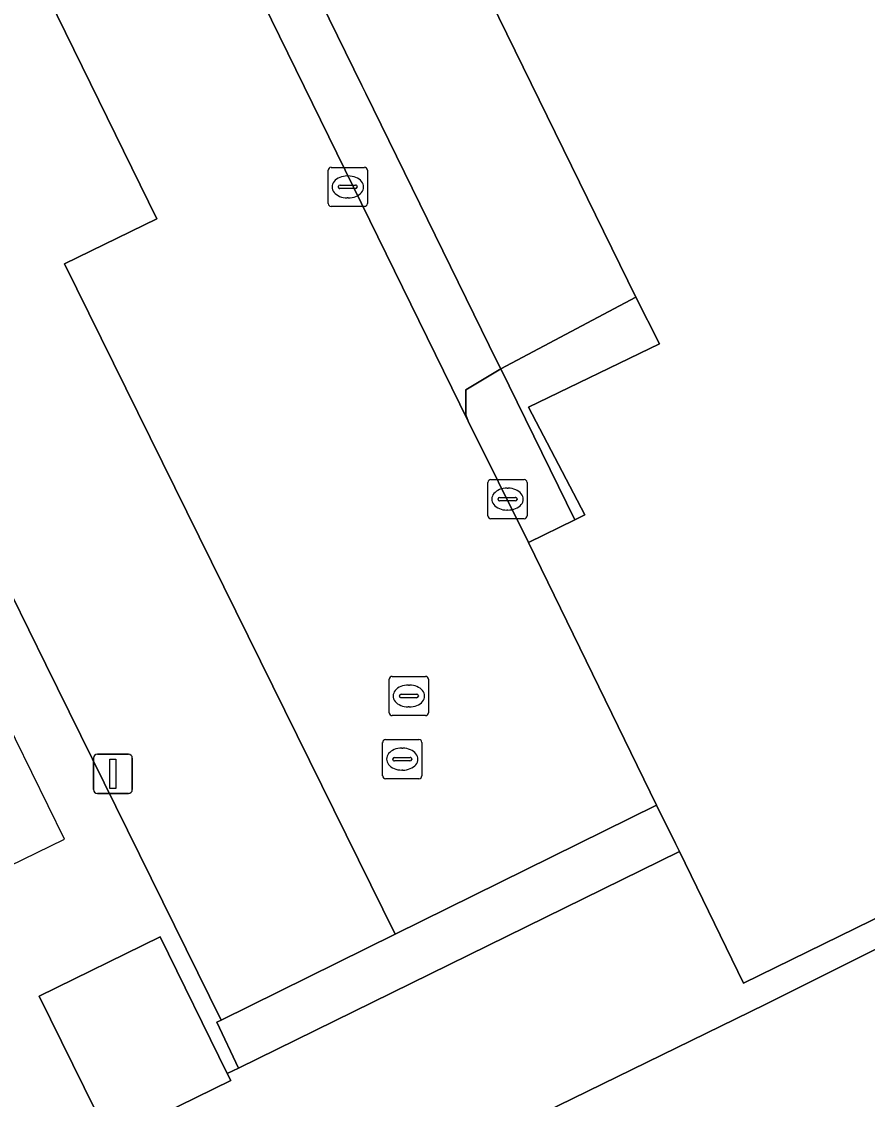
# Model space of a CAD drawing. Extents: x 160455 to 162082, y 388339 to 389736.
# Drawn here: x 160966.19 to 160987.77, y 388768.82 to 388796.34 of the extents above; entities that cross this region are included whole.
import ezdxf

# ---------------------------------------------------------------- set-up
doc = ezdxf.new("R2010")
doc.units = 0
for name, color, linetype in [('IMGEO_Erf', 7, 'Continuous'), ('IMGEO_Groenvoorziening', 7, 'Continuous'), ('IMGEO_Kolk', 7, 'Continuous'), ('IMGEO_Lichtmast', 7, 'Continuous'), ('IMGEO_Pand', 7, 'Continuous'), ('IMGEO_Pand_overbouw', 7, 'Continuous'), ('IMGEO_Parkeervlak_open', 7, 'Continuous'), ('IMGEO_Rijbaan_lokaal_open', 7, 'Continuous'), ('IMGEO_Rioolput', 7, 'Continuous'), ('IMGEO_Voetpad_open', 7, 'Continuous'), ('IMGEO_Waterloop', 7, 'Continuous')]:
    doc.layers.add(name, color=color, linetype=linetype)

msp = doc.modelspace()

# ---------------------------------------------------------------- linework, layer by layer
at = {"layer": 'IMGEO_Erf'}
msp.add_lwpolyline([(160961.835, 388764.759), (160968.352, 388767.962), (160966.64, 388771.457), (160969.727, 388772.968), (160971.437, 388769.478), (160971.723, 388769.618), (160971.166, 388770.788), (160971.277, 388770.846), (160966.804, 388779.925), (160962.46, 388788.776)], dxfattribs=at)
at = {"layer": 'IMGEO_Groenvoorziening'}
msp.add_lwpolyline([(160985.165, 388771.24), (160998.756, 388778.042), (160998.487, 388778.589), (160984.612, 388771.79), (160982.973, 388775.146), (160971.723, 388769.618), (160971.437, 388769.478), (160971.525, 388769.298), (160968.438, 388767.786), (160968.352, 388767.962), (160961.835, 388764.759), (160961.98, 388764.463), (160958.917, 388762.963), (160958.774, 388763.255), (160958.502, 388763.122), (160958.569, 388762.984), (160955.512, 388761.487), (160955.447, 388761.62), (160949.905, 388758.897), (160950.96, 388756.743), (160948.021, 388755.303), (160948.921, 388753.525)], close=True, dxfattribs=at)
at = {"layer": 'IMGEO_Kolk'}
for p, q in [((160974.011, 388791.688), (160974.011, 388792.54)), ((160974.086, 388792.614), (160974.938, 388792.614)), ((160975.012, 388792.54), (160975.012, 388791.688)), ((160974.499, 388792.394), (160974.524, 388792.394)), ((160974.27, 388792.108), (160974.27, 388792.12)), ((160974.708, 388792.071), (160974.31, 388792.071)), ((160974.313, 388792.157), (160974.711, 388792.157)), ((160974.754, 388792.12), (160974.754, 388792.108)), ((160974.522, 388791.834), (160974.497, 388791.834)), ((160974.938, 388791.614), (160974.086, 388791.614)), ((160978.087, 388783.718), (160978.087, 388784.57)), ((160978.162, 388784.644), (160979.014, 388784.644)), ((160979.088, 388784.57), (160979.088, 388783.718)), ((160978.575, 388784.424), (160978.6, 388784.424)), ((160978.346, 388784.138), (160978.346, 388784.15)), ((160978.784, 388784.101), (160978.386, 388784.101)), ((160978.389, 388784.187), (160978.787, 388784.187)), ((160978.83, 388784.15), (160978.83, 388784.138)), ((160978.598, 388783.864), (160978.573, 388783.864)), ((160979.014, 388783.644), (160978.162, 388783.644))]:
    msp.add_line(p, q, dxfattribs=at)
for points in [[(160974.011, 388791.688), (160974.011, 388792.54)], [(160974.086, 388792.614), (160974.938, 388792.614)], [(160975.012, 388792.54), (160975.012, 388791.688)], [(160974.938, 388791.614), (160974.086, 388791.614)], [(160978.087, 388783.718), (160978.087, 388784.57)], [(160978.162, 388784.644), (160979.014, 388784.644)], [(160979.088, 388784.57), (160979.088, 388783.718)], [(160979.014, 388783.644), (160978.162, 388783.644)]]:
    msp.add_lwpolyline(points, dxfattribs=at)
for centre, radius, start, end in [((160974.088, 388792.538), 0.0765, 91.552, 178.448), ((160974.088, 388792.538), 0.0765, 91.552, 178.448), ((160974.936, 388792.538), 0.0765, 1.552, 88.448), ((160974.936, 388792.538), 0.0765, 1.552, 88.448), ((160974.31, 388792.117), 0.0403, 85.8775, 175.7526), ((160974.307, 388792.107), 0.0366, 178.938, 274.7102), ((160974.711, 388792.114), 0.043, 264.8664, 352.4533), ((160974.715, 388792.119), 0.0386, 1.7309, 96.639), ((160974.088, 388791.69), 0.0765, 181.552, 268.448), ((160974.088, 388791.69), 0.0765, 181.552, 268.448), ((160974.936, 388791.69), 0.0765, 271.552, 358.448), ((160974.936, 388791.69), 0.0765, 271.552, 358.448), ((160978.164, 388784.568), 0.0765, 91.552, 178.448), ((160978.164, 388784.568), 0.0765, 91.552, 178.448), ((160979.012, 388784.568), 0.0765, 1.552, 88.448), ((160979.012, 388784.568), 0.0765, 1.552, 88.448), ((160978.386, 388784.147), 0.0403, 85.8775, 175.7526), ((160978.383, 388784.137), 0.0366, 178.938, 274.7102), ((160978.787, 388784.144), 0.043, 264.8664, 352.4533), ((160978.791, 388784.149), 0.0386, 1.7309, 96.639), ((160978.164, 388783.72), 0.0765, 181.552, 268.448), ((160978.164, 388783.72), 0.0765, 181.552, 268.448), ((160979.012, 388783.72), 0.0765, 271.552, 358.448), ((160979.012, 388783.72), 0.0765, 271.552, 358.448)]:
    msp.add_arc(centre, radius, start, end, dxfattribs=at)
for centre, major_axis, ratio, start_param, end_param in [((160974.498, 388792.114), (-0.387, 0.002), 0.722429, 4.712389, 7.853982), ((160974.523, 388792.114), (-0.39, 0.002), 0.717154, 1.570796, 4.712389), ((160978.574, 388784.144), (-0.387, 0.002), 0.722429, 4.712389, 7.853982), ((160978.599, 388784.144), (-0.39, 0.002), 0.717154, 1.570796, 4.712389)]:
    msp.add_ellipse(centre, major_axis=major_axis, ratio=ratio, start_param=start_param, end_param=end_param, dxfattribs=at)
at = {"layer": 'IMGEO_Lichtmast'}
for p, q in [((160968.123, 388777.631), (160968.913, 388777.631)), ((160968.913, 388777.631), (160968.123, 388777.631)), ((160968.023, 388776.731), (160968.023, 388777.531)), ((160968.023, 388777.531), (160968.023, 388776.731)), ((160969.013, 388777.531), (160969.013, 388776.731)), ((160969.013, 388776.731), (160969.013, 388777.531)), ((160968.913, 388776.631), (160968.123, 388776.631)), ((160968.123, 388776.631), (160968.913, 388776.631))]:
    msp.add_line(p, q, dxfattribs=at)
msp.add_lwpolyline([(160968.443, 388777.506), (160968.593, 388777.506), (160968.593, 388776.756), (160968.443, 388776.756), (160968.443, 388777.506)], dxfattribs=at)
for centre, start, end in [((160968.123, 388777.531), 90, 180), ((160968.123, 388777.531), 90, 180), ((160968.913, 388777.531), 0, 90), ((160968.913, 388777.531), 360, 90), ((160968.123, 388776.731), 180, 270), ((160968.123, 388776.731), 180, 270), ((160968.913, 388776.731), 270, 0), ((160968.913, 388776.731), 270, 0)]:
    msp.add_arc(centre, 0.1, start, end, dxfattribs=at)
at = {"layer": 'IMGEO_Pand'}
msp.add_lwpolyline([(160958.008, 388838.002), (160981.864, 388789.304), (160982.464, 388788.112), (160979.126, 388786.488), (160980.561, 388783.742), (160980.302, 388783.611), (160979.119, 388783.035), (160982.393, 388776.332), (160982.871, 388775.355), (160982.973, 388775.146), (160984.612, 388771.79), (160998.487, 388778.589), (160998.699, 388778.693), (160997.633, 388780.863), (160996.841, 388782.477), (160993.121, 388790.05), (160996.05, 388791.339), (160995.917, 388791.642), (160995.608, 388791.477), (160994.013, 388794.764), (160994.324, 388794.902), (160994.202, 388795.177), (160994.015, 388795.086), (160972.262, 388839.513)], dxfattribs=at)
msp.add_lwpolyline([(160966.64, 388771.457), (160968.352, 388767.962), (160968.438, 388767.786), (160971.525, 388769.298), (160971.437, 388769.478), (160969.727, 388772.968)], close=True, dxfattribs=at)
at = {"layer": 'IMGEO_Pand_overbouw'}
msp.add_lwpolyline([(160961.144, 388785.109), (160965.734, 388775.78), (160963.716, 388774.751), (160964.12, 388773.919), (160967.282, 388775.466), (160962.275, 388785.678)], close=True, dxfattribs=at)
at = {"layer": 'IMGEO_Parkeervlak_open'}
for points in [[(160954.509, 388836.286), (160957.747, 388829.674), (160957.844, 388829.476), (160961.184, 388822.655), (160961.281, 388822.457), (160964.601, 388815.677), (160964.697, 388815.479), (160968.02, 388808.694), (160968.117, 388808.496), (160971.445, 388801.7), (160971.541, 388801.502), (160974.872, 388794.7), (160974.969, 388794.502), (160978.315, 388787.67), (160978.413, 388787.472), (160981.864, 388789.304), (160958.008, 388838.002), (160955.581, 388836.819)], [(160948.872, 388833.674), (160944.14, 388831.355), (160962.609, 388793.497), (160962.686, 388793.342), (160964.475, 388789.746), (160962.46, 388788.776), (160966.804, 388779.925), (160971.277, 388770.846), (160975.724, 388773.041), (160967.282, 388790.15), (160969.637, 388791.303)]]:
    msp.add_lwpolyline(points, close=True, dxfattribs=at)
at = {"layer": 'IMGEO_Rijbaan_lokaal_open'}
msp.add_lwpolyline([(160946.622, 388838.248), (160948.872, 388833.674), (160969.637, 388791.303), (160967.282, 388790.15), (160975.724, 388773.041), (160982.393, 388776.332), (160979.119, 388783.035), (160977.581, 388786.134), (160953.303, 388835.701)], dxfattribs=at)
at = {"layer": 'IMGEO_Rioolput'}
for p, q in [((160975.569, 388778.692), (160975.569, 388779.544)), ((160975.644, 388779.618), (160976.496, 388779.618)), ((160976.57, 388779.544), (160976.57, 388778.692)), ((160976.057, 388779.398), (160976.082, 388779.398)), ((160975.828, 388779.112), (160975.828, 388779.124)), ((160976.266, 388779.075), (160975.868, 388779.075)), ((160975.871, 388779.161), (160976.269, 388779.161)), ((160976.312, 388779.124), (160976.312, 388779.112)), ((160976.08, 388778.838), (160976.055, 388778.838)), ((160976.496, 388778.618), (160975.644, 388778.618)), ((160975.401, 388777.08), (160975.401, 388777.932)), ((160975.476, 388778.006), (160976.328, 388778.006)), ((160976.402, 388777.932), (160976.402, 388777.08)), ((160975.889, 388777.786), (160975.914, 388777.786)), ((160975.66, 388777.5), (160975.66, 388777.512)), ((160976.098, 388777.463), (160975.7, 388777.463)), ((160975.703, 388777.549), (160976.101, 388777.549)), ((160976.144, 388777.512), (160976.144, 388777.5)), ((160975.912, 388777.226), (160975.887, 388777.226)), ((160976.328, 388777.006), (160975.476, 388777.006))]:
    msp.add_line(p, q, dxfattribs=at)
for points in [[(160975.569, 388778.692), (160975.569, 388779.544)], [(160975.644, 388779.618), (160976.496, 388779.618)], [(160976.57, 388779.544), (160976.57, 388778.692)], [(160976.496, 388778.618), (160975.644, 388778.618)], [(160975.401, 388777.08), (160975.401, 388777.932)], [(160975.476, 388778.006), (160976.328, 388778.006)], [(160976.402, 388777.932), (160976.402, 388777.08)], [(160976.328, 388777.006), (160975.476, 388777.006)]]:
    msp.add_lwpolyline(points, dxfattribs=at)
for centre, radius, start, end in [((160975.646, 388779.542), 0.0765, 91.552, 178.448), ((160975.646, 388779.542), 0.0765, 91.552, 178.448), ((160976.494, 388779.542), 0.0765, 1.552, 88.448), ((160976.494, 388779.542), 0.0765, 1.552, 88.448), ((160975.868, 388779.121), 0.0403, 85.8775, 175.7526), ((160975.865, 388779.111), 0.0366, 178.938, 274.7102), ((160976.269, 388779.118), 0.043, 264.8664, 352.4533), ((160976.273, 388779.123), 0.0386, 1.7309, 96.639), ((160975.646, 388778.694), 0.0765, 181.552, 268.448), ((160975.646, 388778.694), 0.0765, 181.552, 268.448), ((160976.494, 388778.694), 0.0765, 271.552, 358.448), ((160976.494, 388778.694), 0.0765, 271.552, 358.448), ((160975.478, 388777.93), 0.0765, 91.552, 178.448), ((160975.478, 388777.93), 0.0765, 91.552, 178.448), ((160976.326, 388777.93), 0.0765, 1.552, 88.448), ((160976.326, 388777.93), 0.0765, 1.552, 88.448), ((160975.7, 388777.509), 0.0403, 85.8775, 175.7526), ((160975.697, 388777.499), 0.0366, 178.938, 274.7102), ((160976.101, 388777.506), 0.043, 264.8664, 352.4533), ((160976.105, 388777.511), 0.0386, 1.7309, 96.639), ((160975.478, 388777.082), 0.0765, 181.552, 268.448), ((160975.478, 388777.082), 0.0765, 181.552, 268.448), ((160976.326, 388777.082), 0.0765, 271.552, 358.448), ((160976.326, 388777.082), 0.0765, 271.552, 358.448)]:
    msp.add_arc(centre, radius, start, end, dxfattribs=at)
for centre, major_axis, ratio, start_param, end_param in [((160976.056, 388779.118), (-0.387, 0.002), 0.722429, 4.712389, 7.853982), ((160976.081, 388779.118), (-0.39, 0.002), 0.717154, 1.570796, 4.712389), ((160975.888, 388777.506), (-0.387, 0.002), 0.722429, 4.712389, 7.853982), ((160975.913, 388777.506), (-0.39, 0.002), 0.717154, 1.570796, 4.712389)]:
    msp.add_ellipse(centre, major_axis=major_axis, ratio=ratio, start_param=start_param, end_param=end_param, dxfattribs=at)
at = {"layer": 'IMGEO_Voetpad_open'}
for points in [[(160953.303, 388835.701), (160977.581, 388786.134), (160977.52, 388786.299), (160977.521, 388786.937), (160978.413, 388787.472), (160978.315, 388787.67), (160974.969, 388794.502), (160974.872, 388794.7), (160971.541, 388801.502), (160971.445, 388801.7), (160968.117, 388808.496), (160968.02, 388808.694), (160964.697, 388815.479), (160964.601, 388815.677), (160961.281, 388822.457), (160961.184, 388822.655), (160957.844, 388829.476), (160957.747, 388829.674), (160954.509, 388836.286), (160953.653, 388835.86)], [(160978.413, 388787.472), (160980.302, 388783.611), (160980.561, 388783.742), (160979.126, 388786.488), (160982.464, 388788.112), (160981.864, 388789.304)], [(160977.581, 388786.134), (160979.119, 388783.035), (160980.302, 388783.611), (160978.413, 388787.472), (160977.521, 388786.937), (160977.52, 388786.299)], [(160982.973, 388775.146), (160982.871, 388775.355), (160982.393, 388776.332), (160975.724, 388773.041), (160971.277, 388770.846), (160971.166, 388770.788), (160971.723, 388769.618)]]:
    msp.add_lwpolyline(points, close=True, dxfattribs=at)
at = {"layer": 'IMGEO_Waterloop'}
msp.add_lwpolyline([(160956.23, 388750), (160986.989, 388765.073), (161000, 388771.638), (161004.045, 388773.679), (161001.348, 388779.301), (161000, 388778.665), (160998.756, 388778.042), (160985.165, 388771.24), (160948.921, 388753.525), (160941.708, 388750), (160766.298, 388664.267), (160769.08, 388658.493), (160783.435, 388665.323)], close=True, dxfattribs=at)

doc.saveas('drawing.dxf')
